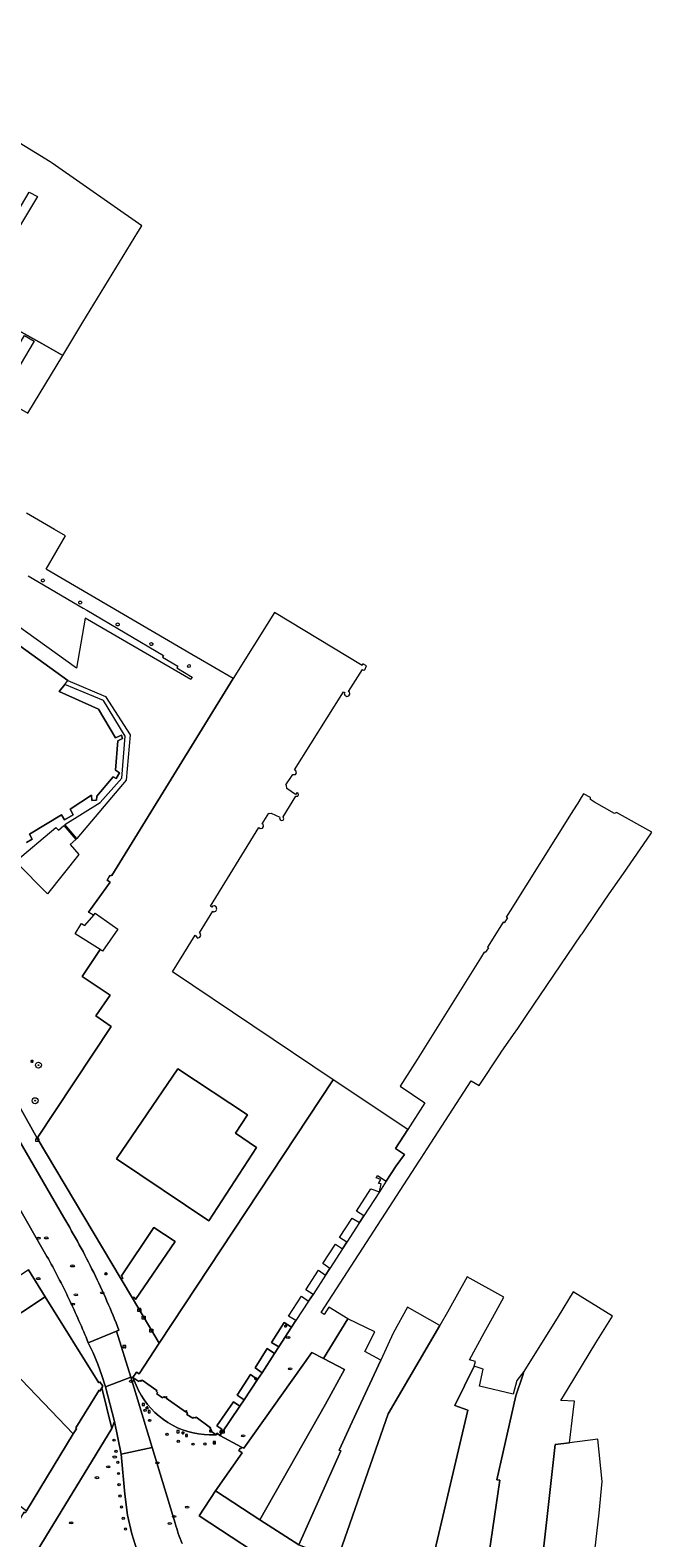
# Model space of a CAD drawing. Header units: metres. Extents: x 187916 to 189411, y 333285 to 334910.
# Tile 348 of 348: x 188915 to 188998, y 334398 to 334599. Entities that reach past the tile are written whole.
import ezdxf
from ezdxf.enums import TextEntityAlignment as Align

# ---------------------------------------------------------------- set-up
doc = ezdxf.new("R2010")
doc.units = ezdxf.units.M
for name, color, linetype, lineweight in [('B-WE-GR-BOOM-S', 253, 'Continuous', 15), ('B-WE-IE-MEUBILAIR-S', 253, 'Continuous', 15), ('B-WE-IE-TERREINAFSCHEIDING_KUNSTMATIG_MUUR-G', 253, 'IE-TERREINAFSCHEIDING_KUNSTMATIG-SO', 15), ('B-WE-OG-BEBOUWING-GV', 253, 'Continuous', 15), ('B-WE-OG-TERREIN_BEGROEID-GV', 253, 'Continuous', 15), ('B-WE-OG-TERREIN_ERF-GV', 253, 'Continuous', 15), ('B-WE-VH-OPENVERHARDING-GV', 253, 'Continuous', 15), ('B-WE-VH-OPENVERHARDING_SIERBESTRATING-GV', 253, 'Continuous', 15), ('B-WE-VH-OPENVERHARDING_STRAATBAKSTEEN-GV', 253, 'Continuous', 15)]:
    doc.layers.add(name, color=color, linetype=linetype, lineweight=lineweight)
doc.styles.add('NLCS-ISO', font='NLCS-ISO.ttf')
doc.linetypes.add('IE-TERREINAFSCHEIDING_KUNSTMATIG-SO', pattern='A,4,[82,NLCS.SHX,S=0.75,R=90,X=0,Y=0],4,-2', length=10)

# ---------------------------------------------------------------- blocks, each defined once
blk = doc.blocks.new('SIE-MEUBILAIR_BORD_INFORMATIE-SO')
h = blk.add_hatch(color=256)
h.dxf.hatch_style = 1
h.paths.add_polyline_path([(0.1, 0.2), (-0.3, 0.2), (-0.3, 0.1), (-0.1, 0.1), (-0.1, -0.6), (0.1, -0.6)])
h = blk.add_hatch(color=256)
h.dxf.hatch_style = 1
edge = h.paths.add_edge_path()
edge.add_arc((0, 0.5), 0.149, 0, 360)
for points in [[(-0.8, -0.8), (0.8, -0.8), (0.8, 0.8), (-0.8, 0.8)], [(0.1, 0.2), (-0.3, 0.2), (-0.3, 0.1), (-0.1, 0.1), (-0.1, -0.6), (0.1, -0.6)]]:
    blk.add_lwpolyline(points, close=True)
blk.add_circle((0, 0.5), 0.149)
blk = doc.blocks.new('SIE-MEUBILAIR_BORD_LOCATIEPAAL-SO')
blk.add_lwpolyline([(-0.7, -0.7), (0.7, -0.7), (0.7, 0.7), (-0.7, 0.7)], close=True)
at = {"style": 'NLCS-ISO'}
blk.add_text('lp', height=0.75, dxfattribs=at).set_placement((0, 0.1), align=Align.MIDDLE_CENTER)
blk = doc.blocks.new('SIE-MEUBILAIR_KAST_CAI-SO')
for points in [[(-1, 1), (1, 1), (1, 0.84), (-1, 0.84)], [(-1, 0.76), (1, 0.76), (1, -1), (-1, -1)]]:
    blk.add_lwpolyline(points, close=True)
at = {"style": 'NLCS-ISO'}
blk.add_text('cai', height=0.75, dxfattribs=at).set_placement((0, 0), align=Align.MIDDLE_CENTER)
blk = doc.blocks.new('SIE-MEUBILAIR_PAAL_LICHTMAST-SO')
for points in [[(-0.6, 0), (-1, 0)], [(-0.7, 0.7), (-0.4, 0.4)], [(0, 1), (0, 0.6)], [(0.4, 0.4), (0.7, 0.7)], [(1, 0), (0.6, 0)], [(-0.7, -0.7), (-0.4, -0.4)], [(0, -0.6), (0, -1)], [(0.4, -0.4), (0.7, -0.7)]]:
    blk.add_lwpolyline(points)
blk.add_circle((0, 0), 0.5)
blk = doc.blocks.new('SIE-MEUBILAIR_PAAL_AFSLUITPAAL-SO')
blk.add_circle((0, 0), 0.75)
at = {"style": 'NLCS-ISO'}
blk.add_text('af', height=0.75, dxfattribs=at).set_placement((0, 0.1), align=Align.MIDDLE_CENTER)
blk = doc.blocks.new('SIE-MEUBILAIR_PUT_BRANDKRAAN-SO')
blk.add_ellipse((0, 0), major_axis=(1.25, 0), ratio=0.54)
at = {"style": 'NLCS-ISO'}
blk.add_text('bk', height=0.75, dxfattribs=at).set_placement((0, 0), align=Align.MIDDLE_CENTER)
blk = doc.blocks.new('SIE-MEUBILAIR_PUT_RIOOLPUT-SO')
blk.add_ellipse((0, 0), major_axis=(1.25, 0), ratio=0.54)
at = {"style": 'NLCS-ISO'}
blk.add_text('ri', height=0.75, dxfattribs=at).set_placement((0, 0.1), align=Align.MIDDLE_CENTER)
blk = doc.blocks.new('SIE-MEUBILAIR_PUT_WATERLEIDINGPUT-SO')
blk.add_ellipse((0, 0), major_axis=(1.25, 0), ratio=0.54)
at = {"style": 'NLCS-ISO'}
blk.add_text('wl', height=0.75, dxfattribs=at).set_placement((-0.1, 0), align=Align.MIDDLE_CENTER)
blk = doc.blocks.new('SIE-MEUBILAIR_PUT_KOLK-SO')
blk.add_ellipse((0, 0), major_axis=(1.25, 0), ratio=0.54)
at = {"style": 'NLCS-ISO'}
blk.add_text('klk', height=0.75, dxfattribs=at).set_placement((0, 0), align=Align.MIDDLE_CENTER)
blk = doc.blocks.new('SIE-MEUBILAIR_SENSOR_CAMERA-SO')
for p, q in [((1, 0.5), (-1, 0.5)), ((-1, 0.5), (-1, -1.125)), ((1, -1.125), (1, 0.5))]:
    blk.add_line(p, q)
for centre, start, end in [((-0.75, -1.0625), 36.8698976, 143.1301024), ((-0.75, -1.1875), 36.8698976, 143.1301024), ((-0.75, -1.3125), 36.8698976, 143.1301024), ((-0.25, -0.6875), 216.8698976, 323.1301024), ((-0.25, -0.8125), 216.8698976, 323.1301024), ((-0.25, -0.9375), 216.8698976, 323.1301024), ((0.25, -1.0625), 36.8698976, 143.1301024), ((0.25, -1.1875), 36.8698976, 143.1301024), ((0.25, -1.3125), 36.8698976, 143.1301024), ((0.75, -0.6875), 216.8698976, 323.1301024), ((0.75, -0.8125), 216.8698976, 323.1301024), ((0.75, -0.9375), 216.8698976, 323.1301024)]:
    blk.add_arc(centre, 0.3125, start, end)
at = {"style": 'NLCS-ISO'}
blk.add_text('cam', height=0.75, dxfattribs=at).set_placement((0, 0), align=Align.MIDDLE_CENTER)
blk = doc.blocks.new('SGR-BOOM_GBKN-SO')
at = {"linetype": 'ByBlock', "lineweight": 18}
h = blk.add_hatch(color=0, dxfattribs=at)
h.dxf.hatch_style = 1
edge = h.paths.add_edge_path()
edge.add_arc((0, 0), 0.25, 0, 360)
at = {"color": 0, "linetype": 'ByBlock', "lineweight": 18}
for radius in [2, 0.25]:
    blk.add_circle((0, 0), radius, dxfattribs=at)
at = {"color": 0, "linetype": 'ByBlock', "lineweight": 18, "style": 'NLCS-ISO'}
blk.add_attdef('SOORT', (2.5, 0), '', height=1.5, dxfattribs=at)
blk = doc.blocks.new('DTM')
at = {"layer": 'B-WE-IE-TERREINAFSCHEIDING_KUNSTMATIG_MUUR-G', "ltscale": 0.2, "flags": 128}
blk.add_lwpolyline([(188910.319, 334460.889), (188915.809, 334451.105)], dxfattribs=at)
at = {"layer": 'B-WE-OG-BEBOUWING-GV', "ltscale": 0.2, "flags": 128}
blk.add_lwpolyline([(188914.411, 334490.59), (188915.17, 334491.032), (188914.806, 334491.685), (188919.068, 334494.256), (188919.481, 334493.589), (188920.645, 334494.283), (188920.218, 334495.02), (188923.102, 334496.908), (188923.113, 334496.166), (188923.761, 334496.222), (188923.781, 334496.758), (188925.986, 334499.361), (188926.375, 334499.135), (188926.841, 334499.857), (188926.273, 334500.223), (188926.599, 334504.128), (188927.242, 334504.446), (188927.072, 334504.908), (188926.311, 334504.564), (188924.012, 334508.371), (188918.785, 334510.73), (188919.514, 334511.682), (188919.926, 334512.22), (188910.255, 334519.15)], dxfattribs=at)
for points in [[(188924.249, 334476.285), (188921.843, 334472.686), (188925.569, 334470.202), (188923.668, 334467.415), (188925.724, 334466.012), (188915.809, 334451.105), (188927.046, 334432.276), (188927.263, 334432.405), (188927.084, 334432.706), (188931.425, 334439.168), (188934.241, 334437.297), (188928.952, 334429.57), (188928.773, 334429.871), (188928.558, 334429.743), (188932.145, 334423.732), (188955.368, 334458.895), (188933.888, 334473.283), (188936.951, 334478.191), (188937.223, 334477.795), (188937.572, 334477.938), (188937.668, 334478.172), (188937.611, 334478.472), (188937.508, 334478.529), (188939.28, 334481.397), (188939.405, 334481.331), (188939.679, 334481.414), (188939.83, 334481.667), (188939.758, 334481.979), (188939.52, 334482.125), (188939.233, 334482.052), (188939.17, 334481.95), (188938.983, 334482.065), (188945.448, 334492.597), (188945.619, 334492.421), (188945.914, 334492.496), (188946.051, 334492.707), (188946.002, 334493.019), (188945.904, 334493.084), (188946.752, 334494.485), (188946.842, 334494.433), (188947.103, 334494.508), (188948.258, 334493.97), (188948.206, 334493.862), (188948.299, 334493.595), (188948.355, 334493.568), (188948.434, 334493.529), (188948.671, 334493.576), (188948.776, 334493.718), (188948.723, 334493.862), (188948.674, 334493.995), (188950.375, 334496.746), (188950.572, 334496.762), (188950.651, 334496.769), (188950.755, 334496.957), (188950.687, 334497.144), (188950.597, 334497.199), (188950.548, 334497.229), (188950.319, 334497), (188949.186, 334497.789), (188949.123, 334498.223), (188949.025, 334498.291), (188949.958, 334499.631), (188950.347, 334499.643), (188950.476, 334499.862), (188950.383, 334500.136), (188950.192, 334500.283), (188956.73, 334510.688), (188956.906, 334510.591), (188956.845, 334510.489), (188956.936, 334510.232), (188957.198, 334510.087), (188957.47, 334510.166), (188957.599, 334510.399), (188957.54, 334510.672), (188957.43, 334510.741), (188959.273, 334513.669), (188959.393, 334513.594), (188959.617, 334513.646), (188959.806, 334514.147), (188959.33, 334514.41), (188959.229, 334514.226), (188947.536, 334521.294), (188942.012, 334512.449), (188925.812, 334486.156), (188925.718, 334486.213), (188925.655, 334486.112), (188925.553, 334486.174), (188925.165, 334485.544), (188925.59, 334485.282), (188922.702, 334481.267), (188923.377, 334480.88), (188923.594, 334481.139), (188926.618, 334479.012), (188924.552, 334476.048)], [(188938.757, 334440.071), (188926.433, 334448.333), (188934.615, 334460.335), (188943.94, 334454.204), (188942.301, 334451.751), (188945.142, 334449.86)], [(188939.745, 334411.481), (188939.892, 334411.702), (188940.222, 334411.387), (188940.412, 334411.605), (188940.228, 334411.876), (188940.484, 334412.246), (188939.826, 334412.701), (188942.045, 334415.909), (188942.908, 334415.311), (188943.481, 334416.139), (188942.535, 334416.793), (188944.312, 334419.542), (188945.251, 334418.879), (188945.869, 334419.754), (188944.93, 334420.417), (188946.565, 334422.991), (188947.525, 334422.358), (188948.096, 334423.224), (188947.132, 334423.834), (188948.838, 334426.485), (188949.816, 334425.853), (188950.369, 334426.743), (188949.393, 334427.35), (188951.128, 334429.989), (188952.079, 334429.331), (188952.673, 334430.224), (188951.716, 334430.861), (188953.414, 334433.455), (188954.336, 334432.81), (188954.936, 334433.713), (188953.978, 334434.349), (188955.693, 334436.932), (188956.608, 334436.297), (188957.193, 334437.203), (188956.227, 334437.827), (188957.909, 334440.431), (188958.872, 334439.817), (188959.452, 334440.72), (188958.485, 334441.342), (188960.399, 334444.317), (188961.545, 334443.914), (188961.761, 334444.994), (188961.428, 334445.061), (188961.722, 334445.563), (188961.126, 334445.82), (188961.307, 334446.096), (188962.437, 334445.357), (188963.77, 334447.397), (188964.876, 334448.925), (188963.675, 334449.694), (188965.326, 334452.259), (188955.368, 334458.895), (188932.145, 334423.732), (188929.469, 334419.642), (188929.117, 334419.837), (188928.589, 334419.157), (188929.405, 334418.605), (188929.528, 334418.747), (188929.693, 334418.647), (188929.853, 334418.787), (188931.812, 334417.393), (188931.774, 334417.275), (188931.921, 334417.123), (188931.815, 334416.957), (188932.569, 334416.42), (188932.735, 334416.603), (188932.861, 334416.442), (188933.038, 334416.602), (188933.146, 334416.46), (188933.054, 334416.37), (188935.632, 334414.573), (188935.72, 334414.737), (188935.839, 334414.615), (188935.741, 334414.503), (188935.917, 334414.389), (188935.814, 334414.206), (188936.618, 334413.697), (188936.752, 334413.818), (188936.932, 334413.734), (188937.048, 334413.827), (188938.989, 334412.43), (188938.927, 334412.297), (188939.081, 334412.205), (188938.974, 334412.026)], [(188914.681, 334433.522), (188908.55, 334429.42), (188909.894, 334427.141), (188910.667, 334425.831), (188916.916, 334429.923)], [(188974.198, 334420.64), (188974.381, 334421.273), (188973.568, 334421.493), (188975.543, 334425.102), (188976.635, 334427.097), (188978.147, 334429.846), (188973.285, 334432.588), (188971.744, 334429.844), (188970.619, 334427.842), (188969.603, 334426.101), (188962.72, 334414.307), (188955.883, 334394.728), (188967.693, 334390.725), (188973.374, 334414.793), (188971.608, 334415.422)], [(188905.935, 334427.256), (188908.6, 334424.011), (188908.435, 334423.867), (188912.764, 334419.841), (188920.656, 334411.599), (188921.078, 334412.293), (188920.989, 334412.417), (188924.088, 334417.433), (188924.205, 334417.298), (188924.456, 334417.765), (188924.577, 334417.99), (188924.188, 334418.55), (188924.048, 334418.437), (188916.916, 334429.923), (188910.667, 334425.831), (188909.894, 334427.141), (188908.55, 334429.42), (188907.437, 334428.523)], [(188980.844, 334419.92), (188980.692, 334419.464), (188979.766, 334416.693), (188977.21, 334405.479), (188977.651, 334405.449), (188975.25, 334389.342), (188982.603, 334388.59), (188985.019, 334410.193), (188986.918, 334410.434), (188987.419, 334414.527), (188987.587, 334415.981), (188985.788, 334416.086), (188986.741, 334417.657), (188990.44, 334423.755), (188992.659, 334427.335), (188987.442, 334430.567), (188985.416, 334427.298)], [(188961.727, 334421.453), (188957.912, 334413.203), (188956.171, 334409.444), (188956.374, 334409.354), (188950.774, 334396.791), (188955.883, 334394.728), (188962.72, 334414.307), (188969.603, 334426.101), (188965.306, 334428.53), (188963.397, 334425.063)], [(188945.588, 334400.133), (188950.774, 334396.791), (188956.374, 334409.354), (188956.171, 334409.444), (188957.912, 334413.203), (188961.727, 334421.453), (188959.604, 334422.614), (188960.914, 334425.232), (188957.32, 334426.98), (188954.078, 334421.656), (188956.869, 334420.189), (188954.358, 334415.571)], [(188908.435, 334423.867), (188900.726, 334417.147), (188899.518, 334417.299), (188896.372, 334414.079), (188897.195, 334413.155), (188898.041, 334414.067), (188914.398, 334401.317), (188920.656, 334411.599), (188912.764, 334419.841)], [(188943.135, 334409.833), (188943.028, 334409.607), (188942.893, 334409.671), (188942.764, 334409.399), (188943.195, 334409.086), (188939.655, 334403.988), (188945.588, 334400.133), (188954.358, 334415.571), (188956.869, 334420.189), (188954.078, 334421.656), (188952.506, 334422.456), (188943.451, 334409.684)], [(188975.25, 334389.342), (188977.651, 334405.449), (188977.21, 334405.479), (188979.766, 334416.693), (188980.692, 334419.464), (188980.844, 334419.92), (188979.889, 334418.727), (188979.396, 334416.933), (188974.921, 334417.992), (188975.421, 334420.252), (188974.198, 334420.64), (188971.608, 334415.422), (188973.374, 334414.793), (188967.693, 334390.725), (188968.648, 334390.401)], [(188986.918, 334410.434), (188985.019, 334410.193), (188982.603, 334388.59), (188989.387, 334387.897), (188990.878, 334401.044), (188991.309, 334405.253), (188990.732, 334410.922)]]:
    blk.add_lwpolyline(points, close=True, dxfattribs=at)
at = {"layer": 'B-WE-OG-TERREIN_BEGROEID-GV', "ltscale": 0.2, "flags": 128}
for points in [[(188913.349, 334558.954), (188916.463, 334557.195), (188919.256, 334555.617), (188921.947, 334560.037), (188929.265, 334572.053), (188929.79, 334572.915), (188917.821, 334581.279), (188917.558, 334581.44), (188888.855, 334599.038)], [(188836.442, 334593.991), (188802.756, 334581.496), (188758.23, 334564.333), (188745.932, 334561.495), (188747.539, 334560.345), (188782.09, 334568.327), (188795.504, 334573.588), (188836.534, 334589.682), (188841.095, 334588.356), (188873.143, 334570.345), (188907.252, 334551.176), (188907.605, 334551.838), (188908.793, 334551.167), (188911.848, 334549.441), (188914.562, 334547.908), (188919.256, 334555.617), (188916.463, 334557.195), (188913.349, 334558.954), (188912.247, 334559.577)]]:
    blk.add_lwpolyline(points, dxfattribs=at)
for points in [[(188914.773, 334577.424), (188915.891, 334576.848), (188911.885, 334570.15), (188910.808, 334570.762)], [(188912.391, 334552.375), (188911.107, 334553.145), (188914.139, 334558.285), (188915.423, 334557.515)]]:
    blk.add_lwpolyline(points, close=True, dxfattribs=at)
at = {"layer": 'B-WE-OG-TERREIN_ERF-GV', "ltscale": 0.2, "flags": 128}
blk.add_lwpolyline([(188912.926, 334488.035), (188918.32, 334492.591), (188918.655, 334492.198), (188919.391, 334492.842), (188920.996, 334490.961), (188921.13, 334491.092), (188919.535, 334492.961), (188924.227, 334495.899), (188927.139, 334499.173), (188927.582, 334504.787), (188924.67, 334509.534), (188919.514, 334511.682), (188918.785, 334510.73), (188924.012, 334508.371), (188926.311, 334504.564), (188927.072, 334504.908), (188927.242, 334504.446), (188926.599, 334504.128), (188926.273, 334500.223), (188926.841, 334499.857), (188926.375, 334499.135), (188925.986, 334499.361), (188923.781, 334496.758), (188923.761, 334496.222), (188923.113, 334496.166), (188923.102, 334496.908), (188920.218, 334495.02), (188920.645, 334494.283), (188919.481, 334493.589), (188919.068, 334494.256), (188914.806, 334491.685), (188915.17, 334491.032), (188914.411, 334490.59)], dxfattribs=at)
for points in [[(188938.757, 334440.071), (188945.142, 334449.86), (188942.301, 334451.751), (188943.94, 334454.204), (188934.615, 334460.335), (188926.433, 334448.333)], [(188928.558, 334429.743), (188928.773, 334429.871), (188928.952, 334429.57), (188934.241, 334437.297), (188931.425, 334439.168), (188927.084, 334432.706), (188927.263, 334432.405), (188927.046, 334432.276)]]:
    blk.add_lwpolyline(points, close=True, dxfattribs=at)
at = {"layer": 'B-WE-VH-OPENVERHARDING-GV', "ltscale": 0.2, "flags": 128}
for points in [[(188914.627, 334526.174), (188921.977, 334521.882), (188922.478, 334521.589), (188932.707, 334515.56), (188932.558, 334515.334), (188934.616, 334514.108), (188934.468, 334513.875), (188936.543, 334512.648), (188936.353, 334512.319), (188922.249, 334520.545), (188921.067, 334513.836), (188911.752, 334520.549)], [(188910.255, 334519.15), (188919.926, 334512.22), (188924.945, 334510.079), (188928.233, 334504.965), (188927.712, 334498.882), (188921.13, 334491.092), (188920.996, 334490.961), (188920.256, 334490.324), (188921.413, 334488.971), (188917.215, 334483.739), (188913.008, 334487.952)], [(188910.319, 334460.889), (188915.809, 334451.105), (188925.724, 334466.012), (188923.668, 334467.415), (188925.569, 334470.202), (188921.843, 334472.686), (188924.249, 334476.285), (188920.892, 334478.381), (188921.653, 334479.642), (188921.754, 334479.76), (188922.195, 334479.47), (188923.377, 334480.88), (188922.702, 334481.267), (188925.59, 334485.282), (188925.165, 334485.544), (188925.553, 334486.174), (188925.655, 334486.112), (188925.718, 334486.213), (188925.812, 334486.156), (188942.012, 334512.449), (188937.104, 334515.319), (188937.002, 334515.379), (188917.149, 334526.988), (188917.017, 334527.065), (188919.613, 334531.502), (188918.145, 334532.362), (188914.402, 334534.556)], [(188931.27, 334517.064), (188931.25, 334516.94), (188931.114, 334516.876), (188930.991, 334516.883), (188930.91, 334516.968), (188930.891, 334517.058), (188930.892, 334517.155), (188930.969, 334517.237), (188931.099, 334517.262), (188931.211, 334517.205)], [(188936.226, 334513.999), (188936.124, 334513.944), (188935.986, 334513.966), (188935.889, 334514.101), (188935.976, 334514.308), (188936.205, 334514.321), (188936.285, 334514.14)], [(188934.268, 334399.681), (188931.182, 334409.804), (188927.056, 334408.884), (188927.525, 334403.564), (188927.904, 334400.742), (188928.47, 334398.249), (188929.161, 334396.126), (188930.309, 334393.106)]]:
    blk.add_lwpolyline(points, dxfattribs=at)
for points in [[(188916.386, 334525.562, -0.2078644), (188916.445, 334525.703)], [(188916.445, 334525.421, -0.2078643), (188916.386, 334525.562)], [(188916.445, 334525.703, -0.2078644), (188916.586, 334525.762)], [(188916.586, 334525.362, -0.2078644), (188916.445, 334525.421)], [(188916.586, 334525.762, -0.2078643), (188916.727, 334525.703)], [(188916.727, 334525.421, -0.2078644), (188916.586, 334525.362)], [(188916.727, 334525.703, -0.2078644), (188916.786, 334525.562)], [(188916.786, 334525.562, -0.2078643), (188916.727, 334525.421)], [(188921.374, 334522.609, -0.2078643), (188921.433, 334522.75)], [(188921.433, 334522.468, -0.2078643), (188921.374, 334522.609)], [(188921.433, 334522.75, -0.2078643), (188921.574, 334522.809)], [(188921.574, 334522.409, -0.2078643), (188921.433, 334522.468)], [(188921.574, 334522.809, -0.2078643), (188921.715, 334522.75)], [(188921.715, 334522.468, -0.2078643), (188921.574, 334522.409)], [(188921.715, 334522.75, -0.2078643), (188921.774, 334522.609)], [(188921.774, 334522.609, -0.2078643), (188921.715, 334522.468)], [(188926.382, 334519.69, -0.2078643), (188926.441, 334519.831)], [(188926.441, 334519.549, -0.2078643), (188926.382, 334519.69)], [(188926.441, 334519.831, -0.2078643), (188926.582, 334519.89)], [(188926.582, 334519.49, -0.2078643), (188926.441, 334519.549)], [(188926.582, 334519.89, -0.2078644), (188926.723, 334519.831)], [(188926.723, 334519.549, -0.2078644), (188926.582, 334519.49)], [(188926.723, 334519.831, -0.2078643), (188926.782, 334519.69)], [(188926.782, 334519.69, -0.2078643), (188926.723, 334519.549)], [(188931.211, 334517.205, -0.2078644), (188931.27, 334517.064)], [(188936.285, 334514.14, -0.2078643), (188936.226, 334513.999)], [(188935.208, 334396.973, -0.0412586), (188934.268, 334399.681)]]:
    blk.add_lwpolyline(points, format="xyb", dxfattribs=at)
blk.add_lwpolyline([(188924.951, 334417.872), (188926.164, 334413.25), (188927.056, 334408.884), (188931.182, 334409.804), (188928.32, 334419.19)], close=True, dxfattribs=at)
at = {"layer": 'B-WE-VH-OPENVERHARDING_SIERBESTRATING-GV', "ltscale": 0.2, "flags": 128}
for points in [[(188975.992, 334476.59), (188976.105, 334476.52), (188975.677, 334475.875), (188975.557, 334475.949), (188975.03, 334475.107), (188966.568, 334461.606), (188964.319, 334458.022), (188967.608, 334455.804), (188965.326, 334452.259), (188963.675, 334449.694), (188964.876, 334448.925), (188963.77, 334447.397), (188962.437, 334445.357), (188961.545, 334443.914), (188959.452, 334440.72), (188958.872, 334439.817), (188957.193, 334437.203), (188956.608, 334436.297), (188954.936, 334433.713), (188954.336, 334432.81), (188952.673, 334430.224), (188952.079, 334429.331), (188950.369, 334426.743), (188949.816, 334425.853), (188948.096, 334423.224), (188947.525, 334422.358), (188945.869, 334419.754), (188945.251, 334418.879), (188943.481, 334416.139), (188942.908, 334415.311), (188940.412, 334411.605), (188940.222, 334411.387), (188943.135, 334409.833), (188943.451, 334409.684), (188952.506, 334422.456), (188954.078, 334421.656), (188957.32, 334426.98), (188954.776, 334428.518), (188954.142, 334427.564), (188953.754, 334427.822), (188966.855, 334448.019), (188967.105, 334448.404), (188967.937, 334449.687), (188973.807, 334458.736), (188974.848, 334458.107), (188977.67, 334462.364), (188977.817, 334462.586), (188979.457, 334464.923), (188980.015, 334465.744), (188981.194, 334467.479), (188988.5, 334478.23), (188988.61, 334478.392), (188990.64, 334481.379), (188992.255, 334483.729), (188994.129, 334486.443), (188997.79, 334491.747), (188997.937, 334491.96), (188993.211, 334494.558), (188992.963, 334494.465), (188990.27, 334495.979), (188989.757, 334496.315), (188989.732, 334496.56), (188988.814, 334497.083), (188988.279, 334496.211), (188988.264, 334496.187), (188987.153, 334494.444), (188979.008, 334481.439), (188978.495, 334480.596), (188978.64, 334480.506), (188978.212, 334479.861), (188978.072, 334479.948)], [(188910.094, 334397.501), (188914.839, 334394.413), (188925.786, 334412.317), (188924.456, 334417.765), (188924.205, 334417.298), (188924.088, 334417.433), (188920.989, 334412.417), (188921.078, 334412.293), (188920.656, 334411.599), (188914.398, 334401.317), (188914.219, 334401.022), (188914.052, 334401.164), (188912.146, 334397.853)], [(188989.387, 334387.897), (188982.603, 334388.59), (188975.25, 334389.342), (188968.648, 334390.401), (188967.693, 334390.725), (188955.883, 334394.728), (188950.774, 334396.791), (188945.588, 334400.133), (188939.655, 334403.988), (188937.478, 334400.658), (188950.172, 334392.329), (188968.455, 334386.152), (188982.355, 334384.567), (188989.281, 334386.606)]]:
    blk.add_lwpolyline(points, close=True, dxfattribs=at)
for points in [[(188928.589, 334419.157), (188929.366, 334417.423)], [(188938.869, 334411.474), (188939.745, 334411.481), (188938.974, 334412.026), (188939.081, 334412.205), (188938.927, 334412.297), (188938.989, 334412.43), (188937.048, 334413.827), (188936.932, 334413.734), (188936.752, 334413.818), (188936.618, 334413.697), (188935.814, 334414.206), (188935.917, 334414.389), (188935.741, 334414.503), (188935.839, 334414.615), (188935.72, 334414.737), (188935.632, 334414.573), (188933.054, 334416.37), (188933.146, 334416.46), (188933.038, 334416.602), (188932.861, 334416.442), (188932.735, 334416.603), (188932.569, 334416.42), (188931.815, 334416.957), (188931.921, 334417.123), (188931.774, 334417.275), (188931.812, 334417.393), (188929.853, 334418.787), (188929.693, 334418.647), (188929.528, 334418.747), (188929.405, 334418.605), (188928.589, 334419.157)]]:
    blk.add_lwpolyline(points, dxfattribs=at)
blk.add_lwpolyline([(188929.366, 334417.423, 0.2777468), (188938.869, 334411.474)], format="xyb", dxfattribs=at)
at = {"layer": 'B-WE-VH-OPENVERHARDING_STRAATBAKSTEEN-GV', "ltscale": 0.2, "flags": 128}
for points in [[(188915.809, 334451.105), (188910.319, 334460.889)], [(188914.681, 334433.522), (188916.916, 334429.923), (188924.048, 334418.437), (188924.188, 334418.55), (188924.577, 334417.99), (188924.456, 334417.765), (188925.786, 334412.317), (188926.164, 334413.25), (188924.951, 334417.872), (188924.483, 334419.419), (188923.936, 334420.939), (188923.311, 334422.429), (188922.652, 334423.764)], [(188880.583, 334511.18), (188890.947, 334490.639), (188892.796, 334487.049), (188894.648, 334483.46), (188903.78, 334467.328), (188909.274, 334457.87), (188919.376, 334440.505)], [(188919.376, 334440.505), (188909.274, 334457.87), (188903.78, 334467.328), (188894.648, 334483.46), (188892.796, 334487.049), (188890.947, 334490.639), (188880.583, 334511.18)], [(188917.128, 334435.314), (188908.626, 334450.122), (188897.03, 334470.076), (188890.639, 334481.497)], [(188890.639, 334481.497), (188897.03, 334470.076), (188908.626, 334450.122), (188917.128, 334435.314)], [(188926.757, 334425.472), (188926.418, 334425.331), (188928.32, 334419.19), (188928.589, 334419.157), (188929.117, 334419.837), (188929.469, 334419.642), (188932.145, 334423.732), (188928.558, 334429.743), (188927.046, 334432.276), (188915.809, 334451.105)], [(188922.652, 334423.764), (188926.418, 334425.331), (188926.757, 334425.472)], [(188929.366, 334417.423), (188928.589, 334419.157), (188928.32, 334419.19), (188931.182, 334409.804), (188934.268, 334399.681)], [(188945.933, 334331.4), (188946.813, 334333.2), (188900.193, 334362.99), (188918.909, 334392.087), (188926.592, 334387.327), (188930.309, 334393.106), (188929.161, 334396.126), (188928.47, 334398.249), (188927.904, 334400.742), (188927.525, 334403.564), (188927.056, 334408.884), (188926.164, 334413.25), (188925.786, 334412.317), (188914.839, 334394.413), (188912.993, 334392.525), (188908.355, 334395.687)], [(188950.172, 334392.329), (188937.478, 334400.658), (188939.655, 334403.988), (188943.195, 334409.086), (188942.764, 334409.399), (188942.893, 334409.671), (188943.028, 334409.607), (188943.135, 334409.833), (188940.222, 334411.387), (188939.892, 334411.702), (188939.745, 334411.481), (188938.869, 334411.474)]]:
    blk.add_lwpolyline(points, dxfattribs=at)
for points in [[(188919.376, 334440.505, -0.0104758), (188921.454, 334436.865)], [(188921.454, 334436.865, 0.0104758), (188919.376, 334440.505)], [(188921.454, 334436.865, -0.0105669), (188923.379, 334433.142)], [(188923.379, 334433.142, 0.0105669), (188921.454, 334436.865)], [(188918.645, 334432.493, 0.0082465), (188917.128, 334435.314)], [(188917.128, 334435.314, -0.0082465), (188918.645, 334432.493)], [(188920.072, 334429.626, 0.00796), (188918.645, 334432.493)], [(188918.645, 334432.493, -0.00796), (188920.072, 334429.626)], [(188923.379, 334433.142, -0.0102475), (188925.148, 334429.342)], [(188925.148, 334429.342, 0.0102475), (188923.379, 334433.142)], [(188921.408, 334426.715, 0.0082427), (188920.072, 334429.626)], [(188920.072, 334429.626, -0.0082427), (188921.408, 334426.715)], [(188925.148, 334429.342, -0.0100579), (188926.757, 334425.472)], [(188926.757, 334425.472, 0.0100579), (188925.148, 334429.342)], [(188922.652, 334423.764, 0.0082399), (188921.408, 334426.715)], [(188921.408, 334426.715, -0.0082399), (188922.652, 334423.764)], [(188938.869, 334411.474, -0.2777468), (188929.366, 334417.423)], [(188934.268, 334399.681, 0.0412586), (188935.208, 334396.973)]]:
    blk.add_lwpolyline(points, format="xyb", dxfattribs=at)
for points in [[(188948.096, 334423.224), (188949.816, 334425.853), (188948.838, 334426.485), (188947.132, 334423.834)], [(188926.418, 334425.331), (188922.652, 334423.764), (188923.311, 334422.429), (188923.936, 334420.939), (188924.483, 334419.419), (188924.951, 334417.872), (188928.32, 334419.19)], [(188945.869, 334419.754), (188947.525, 334422.358), (188946.565, 334422.991), (188944.93, 334420.417)], [(188943.481, 334416.139), (188945.251, 334418.879), (188944.312, 334419.542), (188942.535, 334416.793)], [(188940.412, 334411.605), (188942.908, 334415.311), (188942.045, 334415.909), (188939.826, 334412.701), (188940.484, 334412.246), (188940.228, 334411.876)]]:
    blk.add_lwpolyline(points, close=True, dxfattribs=at)
at = {"layer": 'B-WE-GR-BOOM-S', "xscale": 0.2, "yscale": 0.2, "zscale": 0.2}
for p in [(188916.003, 334460.847), (188915.558, 334456.1)]:
    blk.add_blockref('SGR-BOOM_GBKN-SO', p, dxfattribs=at)
at = {"layer": 'B-WE-IE-MEUBILAIR-S', "xscale": 0.2, "yscale": 0.2, "zscale": 0.2}
for name, p in [('SIE-MEUBILAIR_PAAL_LICHTMAST-SO', (188915.137, 334461.357)), ('SIE-MEUBILAIR_KAST_CAI-SO', (188915.835, 334450.868)), ('SIE-MEUBILAIR_PUT_WATERLEIDINGPUT-SO', (188916.026, 334437.746)), ('SIE-MEUBILAIR_PUT_RIOOLPUT-SO', (188917.04, 334437.77)), ('SIE-MEUBILAIR_PUT_RIOOLPUT-SO', (188920.549, 334434.031)), ('SIE-MEUBILAIR_PUT_RIOOLPUT-SO', (188915.969, 334432.341)), ('SIE-MEUBILAIR_PAAL_LICHTMAST-SO', (188925, 334433)), ('SIE-MEUBILAIR_PUT_RIOOLPUT-SO', (188921.012, 334430.186)), ('SIE-MEUBILAIR_PUT_KOLK-SO', (188924.521, 334430.448)), ('SIE-MEUBILAIR_PUT_KOLK-SO', (188920.603, 334428.917)), ('SIE-MEUBILAIR_KAST_CAI-SO', (188929.488, 334428.173)), ('SIE-MEUBILAIR_KAST_CAI-SO', (188930.037, 334427.117)), ('SIE-MEUBILAIR_PAAL_LICHTMAST-SO', (188949, 334426)), ('SIE-MEUBILAIR_KAST_CAI-SO', (188931.064, 334425.373)), ('SIE-MEUBILAIR_PUT_WATERLEIDINGPUT-SO', (188949.358, 334424.47)), ('SIE-MEUBILAIR_SENSOR_CAMERA-SO', (188927.467, 334423.324)), ('SIE-MEUBILAIR_PUT_KOLK-SO', (188949.611, 334420.283)), ('SIE-MEUBILAIR_PUT_KOLK-SO', (188928.396, 334418.627)), ('SIE-MEUBILAIR_PAAL_LICHTMAST-SO', (188945, 334419)), ('SIE-MEUBILAIR_BORD_LOCATIEPAAL-SO', (188930.011, 334415.541)), ('SIE-MEUBILAIR_PAAL_AFSLUITPAAL-SO', (188930.233, 334414.752)), ('SIE-MEUBILAIR_PAAL_LICHTMAST-SO', (188930.502, 334415.099)), ('SIE-MEUBILAIR_BORD_LOCATIEPAAL-SO', (188930.803, 334414.572)), ('SIE-MEUBILAIR_PAAL_AFSLUITPAAL-SO', (188930.85, 334413.403)), ('SIE-MEUBILAIR_PAAL_AFSLUITPAAL-SO', (188933.161, 334411.543)), ('SIE-MEUBILAIR_BORD_LOCATIEPAAL-SO', (188934.639, 334411.901)), ('SIE-MEUBILAIR_PAAL_LICHTMAST-SO', (188935.294, 334411.746)), ('SIE-MEUBILAIR_PAAL_LICHTMAST-SO', (188939, 334412)), ('SIE-MEUBILAIR_KAST_CAI-SO', (188940.619, 334411.922)), ('SIE-MEUBILAIR_PAAL_AFSLUITPAAL-SO', (188926.104, 334410.771)), ('SIE-MEUBILAIR_PAAL_AFSLUITPAAL-SO', (188934.68, 334410.61)), ('SIE-MEUBILAIR_BORD_LOCATIEPAAL-SO', (188935.778, 334411.39)), ('SIE-MEUBILAIR_PAAL_AFSLUITPAAL-SO', (188936.635, 334410.239)), ('SIE-MEUBILAIR_PAAL_AFSLUITPAAL-SO', (188938.229, 334410.254)), ('SIE-MEUBILAIR_BORD_INFORMATIE-SO', (188939.498, 334410.442)), ('SIE-MEUBILAIR_PUT_KOLK-SO', (188943.334, 334411.338)), ('SIE-MEUBILAIR_PUT_WATERLEIDINGPUT-SO', (188926.192, 334408.524)), ('SIE-MEUBILAIR_PAAL_AFSLUITPAAL-SO', (188926.351, 334409.295)), ('SIE-MEUBILAIR_PAAL_AFSLUITPAAL-SO', (188926.597, 334407.814)), ('SIE-MEUBILAIR_PUT_KOLK-SO', (188931.891, 334407.745)), ('SIE-MEUBILAIR_PUT_WATERLEIDINGPUT-SO', (188923.816, 334405.765)), ('SIE-MEUBILAIR_PUT_BRANDKRAAN-SO', (188925.319, 334407.196)), ('SIE-MEUBILAIR_PAAL_AFSLUITPAAL-SO', (188926.691, 334406.318)), ('SIE-MEUBILAIR_PAAL_AFSLUITPAAL-SO', (188926.763, 334404.828)), ('SIE-MEUBILAIR_PAAL_AFSLUITPAAL-SO', (188926.888, 334403.313)), ('SIE-MEUBILAIR_PAAL_AFSLUITPAAL-SO', (188927.094, 334401.853)), ('SIE-MEUBILAIR_PUT_WATERLEIDINGPUT-SO', (188935.852, 334401.822)), ('SIE-MEUBILAIR_PUT_WATERLEIDINGPUT-SO', (188920.371, 334399.749)), ('SIE-MEUBILAIR_PAAL_AFSLUITPAAL-SO', (188927.332, 334400.338)), ('SIE-MEUBILAIR_PUT_RIOOLPUT-SO', (188933.531, 334399.641)), ('SIE-MEUBILAIR_PUT_KOLK-SO', (188934.117, 334400.589)), ('SIE-MEUBILAIR_PAAL_AFSLUITPAAL-SO', (188927.624, 334398.898))]:
    blk.add_blockref(name, p, dxfattribs=at)

msp = doc.modelspace()

# ---------------------------------------------------------------- block references
msp.add_blockref('DTM', (0, 0))

doc.saveas('drawing.dxf')
